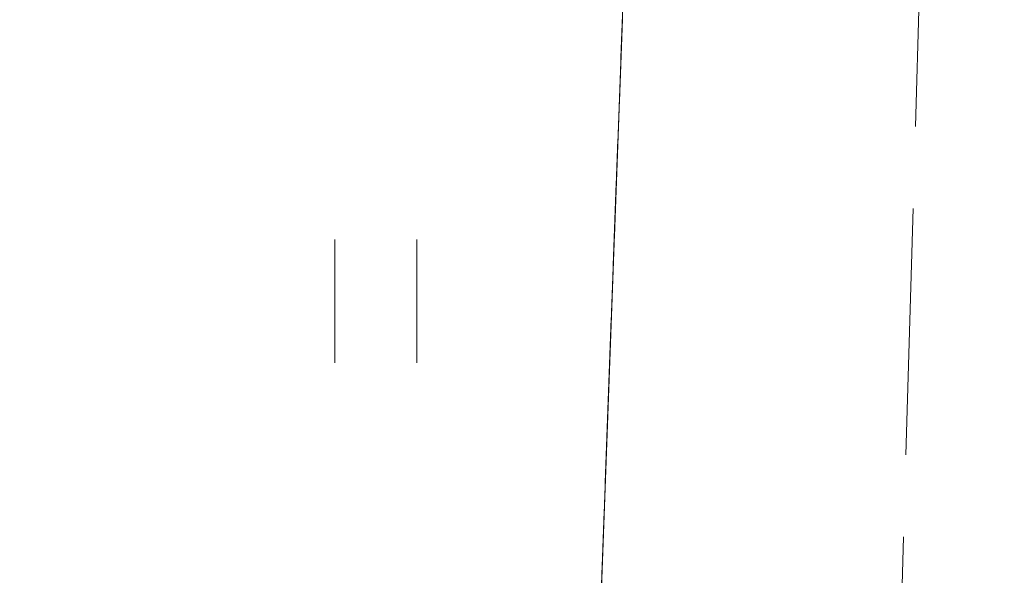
# Model space of a CAD drawing. Header units: metres. Extents: x 5504996 to 5514259, y 5943254 to 5951281.
# Tile 384 of 656: x 5509727.13 to 5509733.13, y 5948016.42 to 5948019.8. Entities that reach past the tile are written whole.
import ezdxf

# ---------------------------------------------------------------- set-up
doc = ezdxf.new("R2010")
doc.units = ezdxf.units.M
for name, pattern in [('L_0_02', [0]), ('L_0_03', [1, 0.5, -0.5]), ('L_0_04', [1.5, 1, -0.5]), ('L_0_06', [2, 1.5, -0.5])]:
    doc.linetypes.add(name, pattern=pattern)
doc.layers.get('0').update_dxf_attribs({"linetype": 'CONTINUOUS', "lineweight": 18, "true_color": 0x000000})
for name, color, linetype, lineweight, true_color in [('EGB_DzialkaEwidencyjna', 7, 'L_0_02', 18, 0x000000), ('EGB_KonturKlasyfikacyjny', 7, 'L_0_06', 18, 0x24bc24), ('EGB_KonturUzytkuGruntowego', 7, 'L_0_03', 18, 0x008000), ('KR_ObiektKarto', 7, 'CONTINUOUS', 18, 0x000000), ('OT_Komunikacja', 7, 'CONTINUOUS', 18, 0x000000), ('OT_ZagospodarowanieTerenu', 7, 'CONTINUOUS', 18, 0x000000)]:
    doc.layers.add(name, color=color, linetype=linetype, lineweight=lineweight, true_color=true_color)

# ---------------------------------------------------------------- blocks, each defined once
blk = doc.blocks.new('OTZT_S')
at = {"color": 0, "linetype": 'Continuous', "lineweight": 18, "flags": 128}
for points in [[(-0.5, -0.75), (-0.5, 0.75)], [(0.5, 0.75), (0.5, -0.75)]]:
    blk.add_lwpolyline(points, dxfattribs=at)

msp = doc.modelspace()

# ---------------------------------------------------------------- linework, layer by layer
at = {"layer": 'EGB_DzialkaEwidencyjna', "linetype": 'CONTINUOUS', "lineweight": 18}
for p, q in [((5509730.85, 5948021.07), (5509728.86, 5947967.24)), ((5509728.86, 5947967.24), (5509730.85, 5948021.07))]:
    msp.add_line(p, q, dxfattribs=at)
at = {"layer": 'EGB_KonturKlasyfikacyjny', "color": 82, "linetype": 'L_0_06', "lineweight": 18, "true_color": 0x24bc24, "flags": 128}
msp.add_lwpolyline([(5509730.85, 5948021.07), (5509728.86, 5947967.24), (5509695.09, 5947964.38), (5509696.68, 5948022.39)], close=True, dxfattribs=at)
at = {"layer": 'EGB_KonturUzytkuGruntowego', "color": 96, "linetype": 'L_0_03', "lineweight": 18, "true_color": 0x008000, "flags": 128}
for points in [[(5509730.85, 5948021.07), (5509728.86, 5947967.24), (5509695.09, 5947964.38), (5509696.68, 5948022.39)], [(5509730.85, 5948021.07), (5509895.53, 5948019.98), (5509896.09, 5948015.99), (5509899.83, 5947986.83), (5509896.41, 5947962.7), (5509876.77, 5947958.82), (5509803, 5947963.05), (5509748.32, 5947968.81), (5509728.86, 5947967.24)]]:
    msp.add_lwpolyline(points, close=True, dxfattribs=at)
at = {"layer": 'OT_Komunikacja', "color": 18, "linetype": 'L_0_06', "lineweight": 18, "true_color": 0x000000, "flags": 128}
msp.add_lwpolyline([(5509735.71, 5947967.35), (5509732.34, 5947966.79), (5509730.96, 5947973.36), (5509730.54, 5947987.59), (5509732.35, 5948010.93), (5509732.74, 5948024.42), (5509735.51, 5948024.65), (5509735.26, 5948011.35), (5509733.17, 5947987.82), (5509734.05, 5947973.59)], close=True, dxfattribs=at)
at = {"layer": 'OT_ZagospodarowanieTerenu', "color": 18, "linetype": 'L_0_04', "lineweight": 18, "true_color": 0x000000, "flags": 128}
msp.add_lwpolyline([(5509705.44, 5948021.15), (5509710.9, 5948021.09), (5509730.85, 5948021.07), (5509729.71, 5947990.25), (5509728.86, 5947967.36), (5509702.35, 5947965.54), (5509702.46, 5947972.82), (5509696.24, 5947972.91), (5509697.04, 5948021.11)], close=True, dxfattribs=at)

# ---------------------------------------------------------------- block references
at = {"layer": 'KR_ObiektKarto', "linetype": 'Continuous', "xscale": 0.5, "yscale": 0.5, "zscale": 0.5}
msp.add_blockref('OTZT_S', (5509729.3025, 5948018.0875), dxfattribs=at)
msp.add_blockref('OTZT_S', (5509729.3025, 5948018.0875), dxfattribs=at)

doc.saveas('drawing.dxf')
